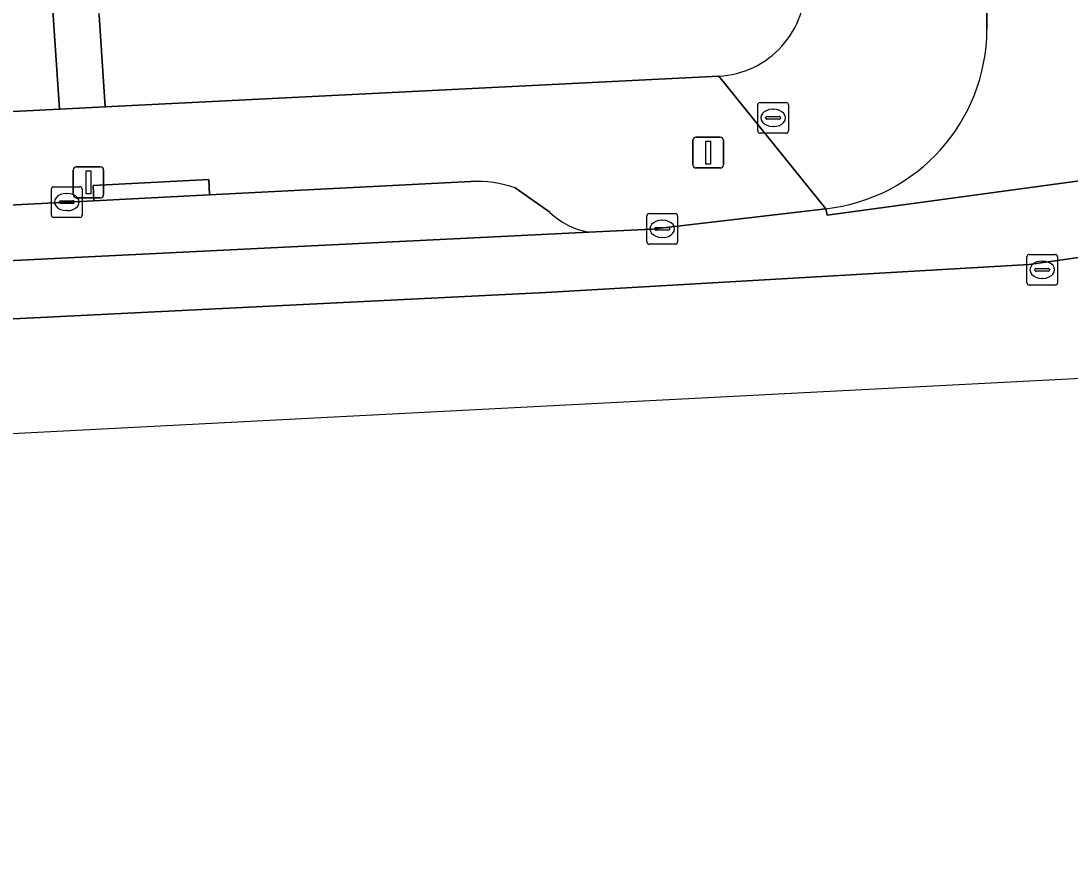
# Model space of a CAD drawing. Extents: x 160554 to 161248, y 385329 to 386506.
# Drawn here: x 161124.79 to 161158.93, y 385329.84 to 385357.02 of the extents above; entities that cross this region are included whole.
import ezdxf

# ---------------------------------------------------------------- set-up
doc = ezdxf.new("R2010")
doc.units = 0
for name, color, linetype in [('IMGEO_Brandkraan', 7, 'Continuous'), ('IMGEO_Erf', 7, 'Continuous'), ('IMGEO_Fietspad_gesloten', 7, 'Continuous'), ('IMGEO_Kolk', 7, 'Continuous'), ('IMGEO_Lichtmast', 7, 'Continuous'), ('IMGEO_Parkeervlak_open', 7, 'Continuous'), ('IMGEO_Rijbaan_lokaal_gesloten', 7, 'Continuous'), ('IMGEO_Rijbaan_lokaal_open', 7, 'Continuous'), ('IMGEO_Rioolput', 7, 'Continuous'), ('IMGEO_Voetpad_open', 7, 'Continuous')]:
    doc.layers.add(name, color=color, linetype=linetype)

msp = doc.modelspace()

# ---------------------------------------------------------------- linework, layer by layer
at = {"layer": 'IMGEO_Brandkraan'}
for p, q in [((161148.764, 385353.439), (161148.764, 385354.291)), ((161148.839, 385354.365), (161149.691, 385354.365)), ((161149.765, 385354.291), (161149.765, 385353.439)), ((161149.023, 385353.859), (161149.023, 385353.871)), ((161149.066, 385353.908), (161149.464, 385353.908)), ((161149.252, 385354.145), (161149.277, 385354.145)), ((161149.507, 385353.871), (161149.507, 385353.859)), ((161149.461, 385353.822), (161149.063, 385353.822)), ((161149.275, 385353.585), (161149.25, 385353.585)), ((161149.691, 385353.365), (161148.839, 385353.365))]:
    msp.add_line(p, q, dxfattribs=at)
for points in [[(161148.764, 385353.439), (161148.764, 385354.291)], [(161148.839, 385354.365), (161149.691, 385354.365)], [(161149.765, 385354.291), (161149.765, 385353.439)], [(161149.691, 385353.365), (161148.839, 385353.365)]]:
    msp.add_lwpolyline(points, dxfattribs=at)
for centre, radius, start, end in [((161148.841, 385354.289), 0.0765, 91.552, 178.448), ((161148.841, 385354.289), 0.0765, 91.552, 178.448), ((161149.689, 385354.289), 0.0765, 1.552, 88.448), ((161149.689, 385354.289), 0.0765, 1.552, 88.448), ((161149.063, 385353.868), 0.0403, 85.8775, 175.7526), ((161149.06, 385353.858), 0.0366, 178.938, 274.7102), ((161149.464, 385353.865), 0.043, 264.8664, 352.4533), ((161149.468, 385353.87), 0.0386, 1.7309, 96.639), ((161148.841, 385353.441), 0.0765, 181.552, 268.448), ((161148.841, 385353.441), 0.0765, 181.552, 268.448), ((161149.689, 385353.441), 0.0765, 271.552, 358.448), ((161149.689, 385353.441), 0.0765, 271.552, 358.448)]:
    msp.add_arc(centre, radius, start, end, dxfattribs=at)
for centre, major_axis, ratio, start_param, end_param in [((161149.251, 385353.865), (-0.387, 0.002), 0.722429, 4.712389, 7.853982), ((161149.276, 385353.865), (-0.39, 0.002), 0.717154, 1.570796, 4.712389)]:
    msp.add_ellipse(centre, major_axis=major_axis, ratio=ratio, start_param=start_param, end_param=end_param, dxfattribs=at)
at = {"layer": 'IMGEO_Erf'}
for points in [[(161088.643, 385352.265), (161126.04, 385354.145), (161125.647, 385360.086), (161119.571, 385359.767), (161113.579, 385359.452), (161107.588, 385359.137), (161101.596, 385358.822), (161095.604, 385358.507), (161089.531, 385358.188), (161089.093, 385366.516), (161095.167, 385366.835), (161101.159, 385367.15), (161107.151, 385367.465), (161113.142, 385367.78), (161119.134, 385368.095), (161125.21, 385368.414), (161124.658, 385380.293)], [(161127.341, 385357.202), (161127.536, 385354.22), (161131.882, 385354.439), (161147.502, 385355.224)]]:
    msp.add_lwpolyline(points, dxfattribs=at)
msp.add_arc((161147.348, 385358.184), 2.964, 272.9757, 3.127, dxfattribs=at)
at = {"layer": 'IMGEO_Fietspad_gesloten'}
for points in [[(161034.402, 385342.87), (161141.871, 385348.183), (161157.592, 385349.093), (161171.027, 385350.994), (161177.568, 385352.385), (161179.212, 385352.808), (161180.377, 385353.157), (161180.727, 385353.226), (161181.887, 385353.533)], [(161167.894, 385353.254), (161167.924, 385353.004), (161151.021, 385350.7), (161150.976, 385350.908), (161145.316, 385350.247), (161143.272, 385350.151), (161085.829, 385347.319), (161085.366, 385347.295), (161073.732, 385346.7), (161073.593, 385346.692), (161010.368, 385343.456)]]:
    msp.add_lwpolyline(points, dxfattribs=at)
at = {"layer": 'IMGEO_Kolk'}
for p, q in [((161125.78, 385350.701), (161125.78, 385351.553)), ((161125.855, 385351.627), (161126.707, 385351.627)), ((161126.781, 385351.553), (161126.781, 385350.701)), ((161126.039, 385351.121), (161126.039, 385351.133)), ((161126.082, 385351.17), (161126.48, 385351.17)), ((161126.268, 385351.407), (161126.293, 385351.407)), ((161126.523, 385351.133), (161126.523, 385351.121)), ((161126.477, 385351.084), (161126.079, 385351.084)), ((161126.291, 385350.847), (161126.266, 385350.847)), ((161126.707, 385350.627), (161125.855, 385350.627)), ((161145.158, 385349.828), (161145.158, 385350.68)), ((161145.233, 385350.754), (161146.085, 385350.754)), ((161145.646, 385350.534), (161145.671, 385350.534)), ((161146.159, 385350.68), (161146.159, 385349.828)), ((161145.417, 385350.248), (161145.417, 385350.26)), ((161145.855, 385350.211), (161145.457, 385350.211)), ((161145.46, 385350.297), (161145.858, 385350.297)), ((161145.901, 385350.26), (161145.901, 385350.248)), ((161145.669, 385349.974), (161145.644, 385349.974)), ((161146.085, 385349.754), (161145.233, 385349.754))]:
    msp.add_line(p, q, dxfattribs=at)
for points in [[(161125.78, 385350.701), (161125.78, 385351.553)], [(161125.855, 385351.627), (161126.707, 385351.627)], [(161126.781, 385351.553), (161126.781, 385350.701)], [(161126.707, 385350.627), (161125.855, 385350.627)], [(161145.158, 385349.828), (161145.158, 385350.68)], [(161145.233, 385350.754), (161146.085, 385350.754)], [(161146.159, 385350.68), (161146.159, 385349.828)], [(161146.085, 385349.754), (161145.233, 385349.754)]]:
    msp.add_lwpolyline(points, dxfattribs=at)
for centre, radius, start, end in [((161125.857, 385351.551), 0.0765, 91.552, 178.448), ((161125.857, 385351.551), 0.0765, 91.552, 178.448), ((161126.705, 385351.551), 0.0765, 1.552, 88.448), ((161126.705, 385351.551), 0.0765, 1.552, 88.448), ((161126.079, 385351.13), 0.0403, 85.8775, 175.7526), ((161126.484, 385351.132), 0.0386, 1.7309, 96.639), ((161126.076, 385351.12), 0.0366, 178.938, 274.7102), ((161126.48, 385351.127), 0.043, 264.8664, 352.4533), ((161125.857, 385350.703), 0.0765, 181.552, 268.448), ((161125.857, 385350.703), 0.0765, 181.552, 268.448), ((161126.705, 385350.703), 0.0765, 271.552, 358.448), ((161126.705, 385350.703), 0.0765, 271.552, 358.448), ((161145.235, 385350.678), 0.0765, 91.552, 178.448), ((161145.235, 385350.678), 0.0765, 91.552, 178.448), ((161146.083, 385350.678), 0.0765, 1.552, 88.448), ((161146.083, 385350.678), 0.0765, 1.552, 88.448), ((161145.457, 385350.257), 0.0403, 85.8775, 175.7526), ((161145.454, 385350.247), 0.0366, 178.938, 274.7102), ((161145.858, 385350.254), 0.043, 264.8664, 352.4533), ((161145.862, 385350.259), 0.0386, 1.7309, 96.639), ((161145.235, 385349.83), 0.0765, 181.552, 268.448), ((161145.235, 385349.83), 0.0765, 181.552, 268.448), ((161146.083, 385349.83), 0.0765, 271.552, 358.448), ((161146.083, 385349.83), 0.0765, 271.552, 358.448)]:
    msp.add_arc(centre, radius, start, end, dxfattribs=at)
for centre, major_axis, ratio, start_param, end_param in [((161126.267, 385351.127), (-0.387, 0.002), 0.722429, 4.712389, 7.853982), ((161126.292, 385351.127), (-0.39, 0.002), 0.717154, 1.570796, 4.712389), ((161145.645, 385350.254), (-0.387, 0.002), 0.722429, 4.712389, 7.853982), ((161145.67, 385350.254), (-0.39, 0.002), 0.717154, 1.570796, 4.712389)]:
    msp.add_ellipse(centre, major_axis=major_axis, ratio=ratio, start_param=start_param, end_param=end_param, dxfattribs=at)
at = {"layer": 'IMGEO_Lichtmast'}
for p, q in [((161146.756, 385353.237), (161147.546, 385353.237)), ((161147.546, 385353.237), (161146.756, 385353.237)), ((161146.656, 385352.337), (161146.656, 385353.137)), ((161146.656, 385353.137), (161146.656, 385352.337)), ((161147.646, 385353.137), (161147.646, 385352.337)), ((161147.646, 385352.337), (161147.646, 385353.137)), ((161126.49, 385351.368), (161126.49, 385352.168)), ((161126.49, 385352.168), (161126.49, 385351.368)), ((161126.59, 385352.268), (161127.38, 385352.268)), ((161127.38, 385352.268), (161126.59, 385352.268)), ((161127.48, 385352.168), (161127.48, 385351.368)), ((161127.48, 385351.368), (161127.48, 385352.168)), ((161147.546, 385352.237), (161146.756, 385352.237)), ((161146.756, 385352.237), (161147.546, 385352.237)), ((161127.38, 385351.268), (161126.59, 385351.268)), ((161126.59, 385351.268), (161127.38, 385351.268))]:
    msp.add_line(p, q, dxfattribs=at)
for points in [[(161147.076, 385353.112), (161147.226, 385353.112), (161147.226, 385352.362), (161147.076, 385352.362), (161147.076, 385353.112)], [(161126.91, 385352.143), (161127.06, 385352.143), (161127.06, 385351.393), (161126.91, 385351.393), (161126.91, 385352.143)]]:
    msp.add_lwpolyline(points, dxfattribs=at)
for centre, start, end in [((161146.756, 385353.137), 90, 180), ((161146.756, 385353.137), 90, 180), ((161147.546, 385353.137), 0, 90), ((161147.546, 385353.137), 360, 90), ((161126.59, 385352.168), 90, 180), ((161126.59, 385352.168), 90, 180), ((161127.38, 385352.168), 0, 90), ((161127.38, 385352.168), 360, 90), ((161146.756, 385352.337), 180, 270), ((161146.756, 385352.337), 180, 270), ((161147.546, 385352.337), 270, 0), ((161147.546, 385352.337), 270, 0), ((161126.59, 385351.368), 180, 270), ((161126.59, 385351.368), 180, 270), ((161127.38, 385351.368), 270, 0), ((161127.38, 385351.368), 270, 0)]:
    msp.add_arc(centre, 0.1, start, end, dxfattribs=at)
at = {"layer": 'IMGEO_Parkeervlak_open'}
for points in [[(161139.434, 385351.795), (161130.922, 385351.362), (161127.164, 385351.171), (161086.601, 385349.107)], [(161142.003, 385350.792), (161140.869, 385351.587)], [(161085.829, 385347.319), (161143.272, 385350.151)]]:
    msp.add_lwpolyline(points, dxfattribs=at)
for centre, radius, start, end in [((161139.639, 385348.152), 3.648, 70.2904, 93.2147), ((161143.668, 385352.511), 2.393, 225.9225, 260.4788)]:
    msp.add_arc(centre, radius, start, end, dxfattribs=at)
at = {"layer": 'IMGEO_Rijbaan_lokaal_gesloten'}
for points in [[(160858.736, 385329.845), (160946.542, 385334.387), (161159.084, 385345.381), (161164.38, 385345.655), (161210, 385350.626), (161209.307, 385356.836), (161206.201, 385354.636)], [(161179.212, 385352.808), (161177.568, 385352.385), (161171.027, 385350.994), (161157.592, 385349.093), (161141.871, 385348.183), (161034.402, 385342.87), (160939.068, 385337.926), (160868.279, 385334.438), (160858.352, 385334.048), (160858.736, 385329.845)]]:
    msp.add_lwpolyline(points, dxfattribs=at)
at = {"layer": 'IMGEO_Rijbaan_lokaal_open'}
for points in [[(161156.002, 385391.468), (161157.675, 385358.191), (161156.199, 385358.15), (161156.217, 385357.797), (161156.225, 385356.742)], [(161150.976, 385350.908), (161151.021, 385350.7), (161167.924, 385353.004), (161167.894, 385353.254)]]:
    msp.add_lwpolyline(points, dxfattribs=at)
msp.add_arc((161150.321, 385356.776), 5.904, 276.3684, 359.6745, dxfattribs=at)
at = {"layer": 'IMGEO_Rioolput'}
for p, q in [((161157.598, 385349.423), (161158.45, 385349.423)), ((161157.523, 385348.497), (161157.523, 385349.349)), ((161158.011, 385349.203), (161158.036, 385349.203)), ((161158.524, 385349.349), (161158.524, 385348.497)), ((161157.782, 385348.917), (161157.782, 385348.929)), ((161158.22, 385348.88), (161157.822, 385348.88)), ((161157.825, 385348.966), (161158.223, 385348.966)), ((161158.266, 385348.929), (161158.266, 385348.917)), ((161158.45, 385348.423), (161157.598, 385348.423)), ((161158.034, 385348.643), (161158.009, 385348.643))]:
    msp.add_line(p, q, dxfattribs=at)
for points in [[(161157.598, 385349.423), (161158.45, 385349.423)], [(161157.523, 385348.497), (161157.523, 385349.349)], [(161158.524, 385349.349), (161158.524, 385348.497)], [(161158.45, 385348.423), (161157.598, 385348.423)]]:
    msp.add_lwpolyline(points, dxfattribs=at)
for centre, radius, start, end in [((161157.6, 385349.347), 0.0765, 91.552, 178.448), ((161157.6, 385349.347), 0.0765, 91.552, 178.448), ((161158.448, 385349.347), 0.0765, 1.552, 88.448), ((161158.448, 385349.347), 0.0765, 1.552, 88.448), ((161157.822, 385348.926), 0.0403, 85.8775, 175.7526), ((161157.819, 385348.916), 0.0366, 178.938, 274.7102), ((161158.223, 385348.923), 0.043, 264.8664, 352.4533), ((161158.227, 385348.928), 0.0386, 1.7309, 96.639), ((161157.6, 385348.499), 0.0765, 181.552, 268.448), ((161157.6, 385348.499), 0.0765, 181.552, 268.448), ((161158.448, 385348.499), 0.0765, 271.552, 358.448), ((161158.448, 385348.499), 0.0765, 271.552, 358.448)]:
    msp.add_arc(centre, radius, start, end, dxfattribs=at)
for centre, major_axis, ratio, start_param, end_param in [((161158.01, 385348.923), (-0.387, 0.002), 0.722429, 4.712389, 7.853982), ((161158.035, 385348.923), (-0.39, 0.002), 0.717154, 1.570796, 4.712389)]:
    msp.add_ellipse(centre, major_axis=major_axis, ratio=ratio, start_param=start_param, end_param=end_param, dxfattribs=at)
at = {"layer": 'IMGEO_Voetpad_open'}
for points in [[(161124.658, 385380.293), (161125.21, 385368.414), (161125.647, 385360.086), (161126.04, 385354.145), (161127.536, 385354.22), (161127.341, 385357.202), (161127.03, 385363.314), (161126.973, 385364.435), (161126.726, 385369.323), (161126.49, 385374.008), (161126.368, 385376.433), (161126.118, 385381.391), (161125.887, 385385.972), (161125.759, 385388.494), (161125.509, 385393.459), (161125.28, 385397.986), (161125.158, 385400.516), (161124.925, 385405.692), (161124.564, 385411.253)], [(161156.225, 385356.742), (161156.217, 385357.797)], [(161147.502, 385355.224), (161131.882, 385354.439), (161127.536, 385354.22), (161126.04, 385354.145), (161088.643, 385352.265), (161082.652, 385351.896), (161079.191, 385351.765), (161079.53, 385347.478), (161085.348, 385347.761), (161085.366, 385347.295), (161085.829, 385347.319)], [(161143.272, 385350.151), (161145.316, 385350.247), (161150.976, 385350.908), (161147.502, 385355.224)], [(161147.502, 385355.224), (161150.976, 385350.908)], [(161086.601, 385349.107), (161127.164, 385351.171), (161127.143, 385351.67), (161130.901, 385351.861), (161130.922, 385351.362), (161139.434, 385351.795)], [(161140.869, 385351.587), (161142.003, 385350.792)]]:
    msp.add_lwpolyline(points, dxfattribs=at)
msp.add_lwpolyline([(161130.922, 385351.362), (161130.901, 385351.861), (161127.143, 385351.67), (161127.164, 385351.171)], close=True, dxfattribs=at)
for centre, radius, start, end in [((161147.348, 385358.184), 2.964, 272.9757, 3.127), ((161150.321, 385356.776), 5.904, 276.3684, 359.6745), ((161139.639, 385348.152), 3.648, 70.2904, 93.2147), ((161143.668, 385352.511), 2.393, 225.9225, 260.4788)]:
    msp.add_arc(centre, radius, start, end, dxfattribs=at)

doc.saveas('drawing.dxf')
